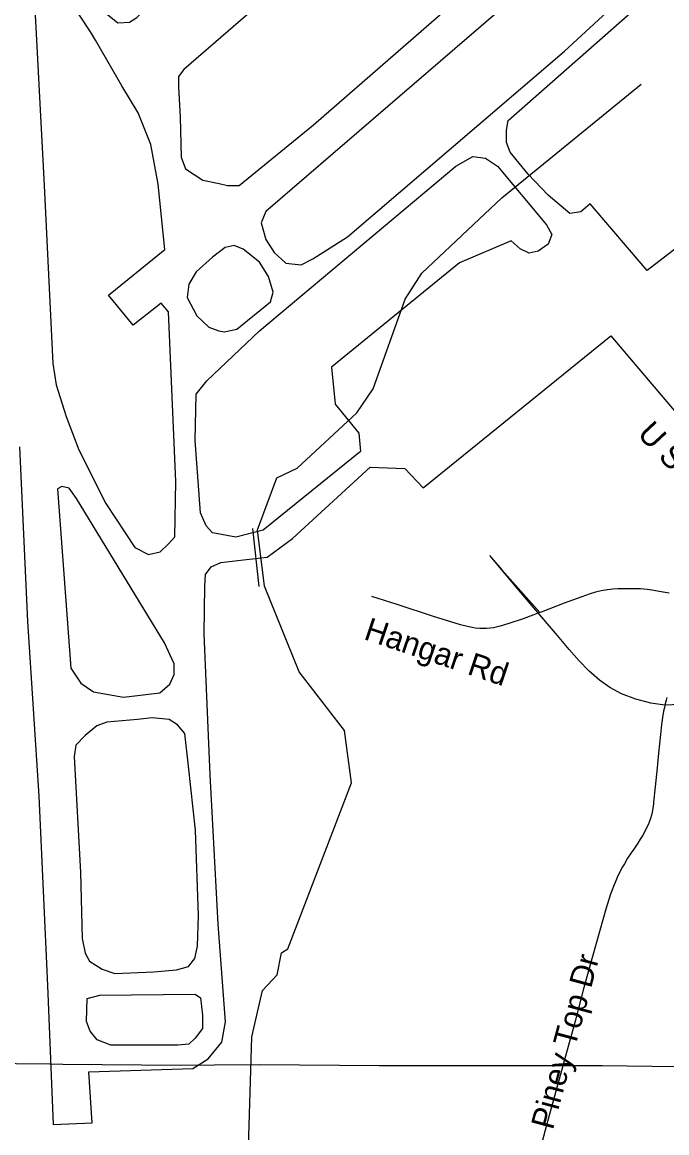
# Model space of a CAD drawing. Extents: x 1383679 to 1536984, y 460658 to 651027.
# Drawn here: x 1417063 to 1419730, y 533197 to 537796 of the extents above; entities that cross this region are included whole.
import ezdxf

# ---------------------------------------------------------------- set-up
doc = ezdxf.new("R2010")
doc.units = 0
for name, color, linetype in [('Default', 7, 'Continuous'), ('Exist Aviation Commercial or Municipal Perimeter Paved', 7, 'Continuous'), ('Exist Hydrographic Creek Single Shore', 7, 'Continuous'), ('Exist Road Non-System Type 51', 7, 'Continuous'), ('Exist Road Non-System Type 51 Label', 7, 'Continuous'), ('Exist Utilities Electrical Transmission Line', 7, 'Continuous')]:
    doc.layers.add(name, color=color, linetype=linetype)

msp = doc.modelspace()

# ---------------------------------------------------------------- linework, layer by layer
at = {"layer": 'Default'}
msp.add_line((1418015.5, 535699.6), (1418041.4, 535458.8), dxfattribs=at)
at = {"layer": 'Exist Aviation Commercial or Municipal Perimeter Paved'}
for points in [[(1417431.6, 539125.2), (1417371.6, 539110.7), (1417330.4, 539063.4), (1417206.6, 538805), (1417150.3, 538615.8), (1417116.6, 538448.4), (1417146.6, 538335.6), (1417221.6, 538157.3), (1417289.1, 538026.3), (1417409.1, 537833.5), (1417457.9, 537793.5), (1417506.6, 537797.1), (1417536.6, 537815.3), (1417562.9, 537840.8), (1417577.9, 537873.5), (1417592.9, 537928.1), (1417521.6, 539037.9), (1417514.1, 539077.9), (1417480.4, 539121.6), (1417461.6, 539121.6), (1417431.6, 539125.2)], [(1417716.6, 537404.1), (1417720.4, 537236.7), (1417739.1, 537189.4), (1417810.4, 537142.1), (1417877.9, 537127.6), (1417911.7, 537120.3), (1417960.4, 537120.3), (1418267.9, 537371.4), (1419340.5, 538306.5)], [(1418071.1, 537012.9), (1418052.3, 536965.6), (1418071.1, 536896.5), (1418104.8, 536841.9), (1418153.6, 536798.2), (1418217.3, 536791), (1418266.1, 536816.4), (1418408.6, 536907.4), (1418952.4, 537373.2), (1419306.8, 537677), (1419674.3, 538015.4), (1419685.6, 538066.4), (1419674.3, 538120.9), (1419618.1, 538204.6), (1419558.1, 538273.8), (1419539.3, 538277.4), (1419408, 538164.6), (1418071.1, 537012.9)], [(1417105.3, 538037.3), (1417154.1, 537120.3), (1417189.7, 536383.4), (1417202.9, 536294.3), (1417244.1, 536163.3), (1417296.6, 536025), (1417409.1, 535803), (1417529.1, 535621.1), (1417585.4, 535592), (1417634.1, 535602.9), (1417667.9, 535635.7), (1417694.1, 535664.8), (1417697.9, 535894), (1417667.9, 536596.3), (1417637.9, 536632.7), (1417521.6, 536541.7), (1417420.4, 536665.4), (1417652.9, 536854.7), (1417624.8, 537125.7), (1417594.8, 537289.5), (1417542.3, 537420.5), (1417474.7, 537533.3), (1417366, 537722.5), (1417345.4, 537757.1)], [(1417345.4, 537757.1), (1417195.4, 537986.3)], [(1418200.4, 538008.1), (1417731.6, 537600.6), (1417709.1, 537571.5), (1417709.1, 537527.8), (1417716.6, 537404.1)], [(1419852.5, 536925.6), (1419649.1, 536768.2), (1419413.7, 537044.6), (1419374.3, 537011.1), (1419329.3, 537003.8), (1419239.3, 537080.3), (1419156.8, 537167.6), (1419081.8, 537258.6), (1419066.8, 537298.6), (1419066.8, 537349.5), (1419074.3, 537389.5), (1419648.1, 537895.3)], [(1419198, 536847.4), (1419160.5, 536840.1), (1419123, 536858.3), (1419085.5, 536891), (1418871.7, 536800.1), (1418342.9, 536367.1), (1418358, 536214.2), (1418455.5, 536094.1), (1418463, 536017.7), (1418059.8, 535692.1), (1417947.3, 535663), (1417849.8, 535681.1), (1417823.5, 535710.3), (1417801, 535764.8), (1417778.5, 536063.2), (1417782.3, 536256.1), (1417827.3, 536310.7), (1418044.8, 536518.1), (1418856.7, 537200.3), (1418928, 537240.4), (1418980.5, 537233.1), (1419029.3, 537200.3), (1419231.8, 536956.5), (1419254.3, 536916.5), (1419239.3, 536876.5), (1419198, 536847.4)], [(1417951, 536525.3), (1418089.8, 536638.1), (1418101.1, 536678.2), (1418082.3, 536743.7), (1418044.8, 536801.9), (1417977.3, 536856.5), (1417939.8, 536871), (1417902.3, 536863.7), (1417849.8, 536823.7), (1417782.3, 536761.9), (1417752.3, 536710.9), (1417744.8, 536656.3), (1417786, 536579.9), (1417834.8, 536532.6), (1417876, 536518.1), (1417898.5, 536514.4), (1417951, 536525.3)], [(1417051, 536037.7), (1417084.7, 535313.6), (1417131.6, 534591.3), (1417167.2, 533807.2), (1417191.6, 533230.4), (1417352.9, 533237.7), (1417337.9, 533448.8), (1417769.2, 533463.3), (1417832.9, 533503.3), (1417889.2, 533572.5), (1417904.2, 533656.2), (1417874.2, 534060.1), (1417840.4, 534678.7), (1417816, 535262.7), (1417817.9, 535461), (1417821.7, 535508.3), (1417844.2, 535541.1), (1417885.4, 535559.2), (1417979.2, 535570.2), (1418076.7, 535581.1), (1418181.7, 535657.5), (1418502.3, 535954.1), (1418646.7, 535948.6), (1418721.7, 535868.5), (1419498, 536498), (1419807.5, 536132.4)], [(1417287.2, 535823.1), (1417257.2, 535866.7), (1417227.2, 535874), (1417208.5, 535863.1), (1417264.7, 535120.8), (1417306, 535058.9), (1417358.5, 535022.5), (1417482.3, 535000.7), (1417632.3, 535018.9), (1417673.5, 535055.3), (1417692.3, 535095.3), (1417692.3, 535139), (1417651, 535226.3), (1417287.2, 535823.1)], [(1417540.4, 534907.9), (1417412.9, 534897), (1417371.6, 534882.4), (1417322.9, 534842.4), (1417285.4, 534802.4), (1417277.9, 534755.1), (1417304.1, 534274.8), (1417311.6, 534001.9), (1417322.9, 533940), (1417341.6, 533907.2), (1417394.1, 533874.5), (1417446.6, 533856.3), (1417607.9, 533863.6), (1417701.6, 533870.9), (1417750.4, 533885.4), (1417776.7, 533918.2), (1417787.9, 533969.1), (1417791.7, 534096.5), (1417780.4, 534449.4), (1417750.4, 534715.1), (1417735.4, 534849.7), (1417705.4, 534886.1), (1417671.6, 534907.9), (1417600.4, 534915.2), (1417540.4, 534907.9)], [(1417332.2, 533752.6), (1417384.7, 533767.2), (1417778.5, 533770.8), (1417801, 533756.2), (1417808.5, 533683.5), (1417808.5, 533628.9), (1417778.5, 533588.9), (1417752.3, 533563.4), (1417707.3, 533559.7), (1417429.7, 533559.7), (1417373.5, 533581.6), (1417343.5, 533618), (1417328.5, 533658), (1417332.2, 533752.6)]]:
    msp.add_lwpolyline(points, dxfattribs=at)
at = {"layer": 'Exist Hydrographic Creek Single Shore'}
msp.add_lwpolyline([(1417988.8, 532770.2), (1418012.8, 533593.7), (1418057.8, 533786.4), (1418117.8, 533850.8), (1418135.8, 533942.4), (1418161.8, 533958.3), (1418424.8, 534645.6), (1418395.8, 534862.8), (1418208.8, 535106.2), (1418065.8, 535460.2), (1418036.9, 535693.9), (1418115.8, 535908.9), (1418200.8, 535949.9), (1418446.9, 536178), (1418514.9, 536278.4), (1418647.8, 536649.9), (1418716.8, 536756.8), (1419047.9, 537068.6), (1419623.9, 537539.4)], dxfattribs=at)
at = {"layer": 'Exist Road Non-System Type 51'}
for points in [[(1418996.5, 535588.1), (1419047.9, 535528.8), (1419204.1, 535350.9)], [(1419722.1, 534967.8), (1419664.5, 534976.6), (1419601.6, 534992.2), (1419542.1, 535015), (1419495, 535041.2), (1419451.4, 535070.9), (1419407.6, 535109.3), (1419367.5, 535151.2), (1419325.6, 535198.4), (1419278.4, 535256.1), (1419180.6, 535371.3), (1419110.8, 535451.8), (1419011.1, 535570.5)], [(1419739.4, 535431.6), (1419707, 535437.7), (1419668.6, 535443.8), (1419648.5, 535446.5), (1419620.7, 535449.1), (1419599.2, 535450.1), (1419577.8, 535450.1), (1419550.3, 535449.6), (1419527.9, 535449.1), (1419506.9, 535447.6), (1419485, 535445.6), (1419458.5, 535441.2), (1419435.1, 535435.2), (1419408.6, 535427), (1419378.7, 535416.7), (1419305.4, 535390.3), (1419210.6, 535353.4), (1419204.1, 535350.9)], [(1419204.1, 535350.9), (1419136.3, 535325), (1419076, 535305.5), (1419040.1, 535295.1), (1419013.6, 535288.6), (1418998.7, 535286.1), (1418984.7, 535285.1), (1418969.2, 535285.1), (1418955.8, 535285.1), (1418937.8, 535287.1), (1418924.3, 535289.1), (1418904.8, 535292.9), (1418877.1, 535300.1), (1418765.1, 535335.3), (1418615, 535384.2), (1418509.2, 535417.7)], [(1419730.3, 534999.8), (1419727.3, 534987.8), (1419723.3, 534973.8), (1419720, 534958.1), (1419716.8, 534942.4), (1419713, 534917.3), (1419708.7, 534887.5), (1419704.1, 534845.9), (1419700.3, 534808.1), (1419696.3, 534769), (1419690.6, 534707.9), (1419682.2, 534630), (1419675.4, 534565.5), (1419674.9, 534558.5), (1419672.4, 534539.6), (1419669.4, 534524.1), (1419666.9, 534512.7), (1419662.4, 534497.7), (1419657, 534482.7), (1419652.5, 534472.3), (1419648, 534462.3), (1419639, 534444.4), (1419631, 534429.9), (1419620.5, 534413.4), (1419609.6, 534396), (1419593.1, 534371.1), (1419583.1, 534356.1), (1419568.2, 534333.7), (1419554.7, 534310.7), (1419547.2, 534297.8), (1419533.7, 534271.3), (1419525.3, 534253.9), (1419518.8, 534239.9), (1419509.3, 534217), (1419497.8, 534185.6), (1419477.6, 534123.5), (1419452.4, 534034), (1419422.5, 533927.3), (1419386.1, 533792.2), (1419351.2, 533659.1), (1419311.3, 533513.5), (1419233, 533227.8), (1419189, 533066)], [(1420083.8, 534983.5), (1420005.1, 534980.1), (1419923, 534976.6), (1419818.2, 534971.3), (1419722.1, 534967.8)]]:
    msp.add_lwpolyline(points, dxfattribs=at)
at = {"layer": 'Exist Utilities Electrical Transmission Line'}
msp.add_lwpolyline([(1416759.3, 533485.9), (1417177.4, 533481.9), (1417231.5, 533480.8), (1417719.6, 533477.2), (1417857.7, 533478.6), (1418045.8, 533478.9), (1418540, 533475.3), (1419044.2, 533475.4), (1419464.4, 533475.3), (1419770.5, 533471.3), (1420188.6, 533469.1), (1420542.8, 533470.2), (1420974.9, 533465.7), (1421459, 533460.4), (1421799.2, 533461.7), (1422185.3, 533458.1), (1422501.5, 533460), (1422931.6, 533455.7)], dxfattribs=at)

# ---------------------------------------------------------------- texts
at = {"layer": 'Exist Road Non-System Type 51 Label'}
for s, rotation, p in [('U S Air', 313.1914, (1419604.5, 536087.8)), ('Hangar Rd', 341.3207, (1418471.9, 535242.4)), ('Piney Top Dr', 74.9312, (1419258.4, 533205.3))]:
    msp.add_text(s, height=95, rotation=rotation, dxfattribs=at).set_placement(p)

doc.saveas('drawing.dxf')
